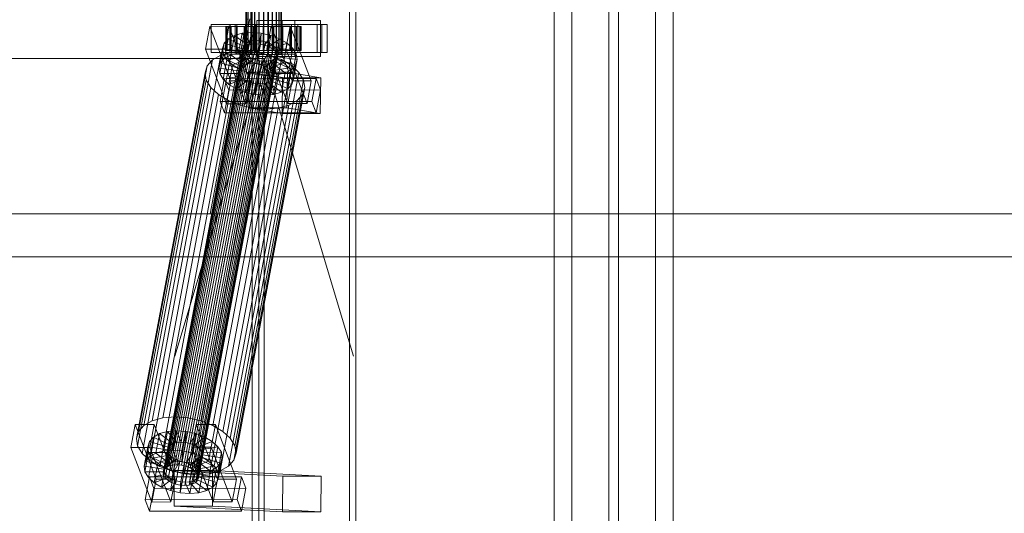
# Model space of a CAD drawing. Header units: millimetres. Extents: x -4738 to 65662, y -68080 to 6847.
# Tile 472 of 656: x 6527 to 7023, y -18379 to -18130. Entities that reach past the tile are written whole.
import ezdxf

# ---------------------------------------------------------------- set-up
doc = ezdxf.new("R2010")
doc.units = ezdxf.units.MM
doc.layers.add('COTAS_O', color=1, linetype='Continuous', lineweight=0)
doc.layers.add('superior_C01', color=7, linetype='Continuous', lineweight=0)
doc.dimstyles.new('R19_100', dxfattribs={"dimtxt": 250, "dimasz": 150, "dimexe": 150, "dimexo": 80, "dimgap": 100, "dimtad": 1, "dimtih": 1, "dimtoh": 1, "dimdsep": 46, "dimcen": 0.09, "dimadec": 0, "dimazin": 0, "dimtfac": 1, "dimtdec": 4, "dimtofl": 0, "dimtmove": 0, "dimatfit": 3, "dimfxl": 1, "dimtolj": 1, "dimtzin": 0, "dimarcsym": 0})

# ---------------------------------------------------------------- blocks, each defined once
blk = doc.blocks.new('DIM_R31_37')
at = {"layer": 'COTAS_O'}
for p, q in [((5950, -18150), (6650, -18150)), ((6650, -18150), (6605, -18300)), ((6650, -18150), (6650, -19850)), ((6650, -18150), (6695, -18300)), ((6650, -19850), (6605, -19700)), ((6650, -19850), (6695, -19700)), ((5950, -19850), (6650, -19850))]:
    blk.add_line(p, q, dxfattribs=at)
blk.add_text('1700 O', height=250, rotation=-90, dxfattribs=at).set_placement((6750, -19000))

msp = doc.modelspace()

# ---------------------------------------------------------------- linework, layer by layer
at = {"layer": 'superior_C01'}
for p, q in [((6804.877, -18690.428), (6804.877, -17309.572)), ((6846.877, -17309.572), (6846.877, -18690.428)), ((6804.877, -18525.279), (6804.877, -17474.721)), ((6846.877, -17474.721), (6846.877, -18525.279)), ((6795.877, -17570), (6795.877, -18430)), ((6823.377, -17570), (6823.377, -18430)), ((6828.377, -18430), (6828.377, -17570)), ((6855.877, -18430), (6855.877, -17570)), ((6643.944, -17575), (6643.944, -18425)), ((6647.179, -18425), (6647.179, -17575)), ((6692.863, -18425), (6692.863, -17575)), ((6696.098, -17575), (6696.098, -18425)), ((6640.638, -18148), (6640.638, -17852)), ((6640.919, -18148), (6640.919, -17852)), ((6640.971, -18148), (6640.971, -17852)), ((6641.794, -18148), (6641.794, -17852)), ((6641.895, -18148), (6641.895, -17852)), ((6643.203, -18148), (6643.203, -17852)), ((6643.346, -18148), (6643.346, -17852)), ((6645.051, -18148), (6645.051, -17852)), ((6645.225, -18148), (6645.225, -17852)), ((6647.211, -18148), (6647.211, -17852)), ((6647.406, -18148), (6647.406, -17852)), ((6649.537, -18148), (6649.537, -17852)), ((6649.739, -18148), (6649.739, -17852)), ((6651.87, -18148), (6651.87, -17852)), ((6652.064, -18148), (6652.064, -17852)), ((6654.05, -18148), (6654.05, -17852)), ((6654.225, -18148), (6654.225, -17852)), ((6655.93, -18148), (6655.93, -17852)), ((6656.073, -18148), (6656.073, -17852)), ((6657.381, -18148), (6657.381, -17852)), ((6657.482, -18148), (6657.482, -17852)), ((6658.305, -17852), (6658.305, -18148)), ((6658.357, -18148), (6658.357, -17852)), ((6658.637, -18148), (6658.637, -17852)), ((6641.182, -18130), (6622.738, -18228.298)), ((6624.345, -18228.298), (6642.79, -18130)), ((6665.469, -18131), (6646.209, -18131)), ((6646.209, -18131), (6646.209, -18149)), ((6659.043, -18131), (6646.209, -18131)), ((6659.043, -18149), (6659.043, -18131)), ((6659.043, -18131), (6678.302, -18131)), ((6665.469, -18149), (6665.469, -18131)), ((6665.469, -18131), (6678.302, -18131)), ((6678.302, -18131), (6678.302, -18149)), ((6622.587, -18133.859), (6620.435, -18145.327)), ((6632.217, -18133.847), (6622.587, -18133.859)), ((6633.22, -18161.391), (6622.587, -18133.859)), ((6632.844, -18133), (6623.214, -18133)), ((6623.214, -18133), (6623.214, -18147)), ((6636.156, -18133), (6623.214, -18133)), ((6630.065, -18145.315), (6632.217, -18133.847)), ((6631.231, -18134), (6630.639, -18134)), ((6630.639, -18134), (6640.638, -18134)), ((6630.639, -18146), (6630.639, -18134)), ((6630.639, -18134), (6631.342, -18134)), ((6633.078, -18134), (6631.231, -18134)), ((6631.231, -18134), (6640.919, -18134)), ((6631.231, -18146), (6631.231, -18134)), ((6631.342, -18134), (6640.971, -18134)), ((6631.342, -18146), (6631.342, -18134)), ((6631.342, -18134), (6633.291, -18134)), ((6632.217, -18133.847), (6642.849, -18161.379)), ((6678.95, -18133), (6632.728, -18133)), ((6632.728, -18133), (6632.728, -18147)), ((6635.424, -18133), (6632.728, -18133)), ((6632.844, -18147), (6632.844, -18133)), ((6632.844, -18133), (6645.786, -18133)), ((6636.053, -18134), (6633.078, -18134)), ((6633.078, -18134), (6641.794, -18134)), ((6633.078, -18146), (6633.078, -18134)), ((6633.291, -18134), (6641.895, -18134)), ((6633.291, -18146), (6633.291, -18134)), ((6633.291, -18134), (6636.354, -18134)), ((6635.424, -18147), (6635.424, -18133)), ((6635.424, -18133), (6681.646, -18133)), ((6639.954, -18134), (6636.053, -18134)), ((6636.053, -18134), (6643.203, -18134)), ((6636.053, -18146), (6636.053, -18134)), ((6636.156, -18147), (6636.156, -18133)), ((6636.156, -18133), (6645.786, -18133)), ((6636.354, -18134), (6643.346, -18134)), ((6636.354, -18146), (6636.354, -18134)), ((6636.354, -18134), (6640.323, -18134)), ((6644.515, -18134), (6639.954, -18134)), ((6639.954, -18134), (6645.051, -18134)), ((6639.954, -18146), (6639.954, -18134)), ((6640.323, -18134), (6645.225, -18134)), ((6640.323, -18146), (6640.323, -18134)), ((6640.323, -18134), (6644.926, -18134)), ((6640.638, -18134), (6640.919, -18134)), ((6640.638, -18134), (6640.638, -18146)), ((6640.971, -18134), (6640.638, -18134)), ((6640.919, -18134), (6641.794, -18134)), ((6640.919, -18134), (6640.919, -18146)), ((6640.971, -18134), (6640.971, -18146)), ((6641.895, -18134), (6640.971, -18134)), ((6641.794, -18134), (6643.203, -18134)), ((6641.794, -18134), (6641.794, -18146)), ((6641.895, -18134), (6641.895, -18146)), ((6643.346, -18134), (6641.895, -18134)), ((6643.203, -18134), (6645.051, -18134)), ((6643.203, -18134), (6643.203, -18146)), ((6643.346, -18134), (6643.346, -18146)), ((6645.225, -18134), (6643.346, -18134)), ((6649.425, -18134), (6644.515, -18134)), ((6644.515, -18134), (6647.211, -18134)), ((6644.515, -18146), (6644.515, -18134)), ((6644.926, -18134), (6647.406, -18134)), ((6644.926, -18146), (6644.926, -18134)), ((6644.926, -18134), (6649.851, -18134)), ((6645.051, -18134), (6647.211, -18134)), ((6645.051, -18134), (6645.051, -18146)), ((6645.225, -18134), (6645.225, -18146)), ((6647.406, -18134), (6645.225, -18134)), ((6645.786, -18133), (6645.786, -18147)), ((6647.211, -18134), (6649.537, -18134)), ((6647.211, -18134), (6647.211, -18146)), ((6647.406, -18134), (6647.406, -18146)), ((6649.739, -18134), (6647.406, -18134)), ((6654.35, -18134), (6649.425, -18134)), ((6649.425, -18134), (6649.537, -18134)), ((6649.425, -18146), (6649.425, -18134)), ((6649.537, -18134), (6651.87, -18134)), ((6649.537, -18134), (6649.537, -18146)), ((6649.851, -18134), (6649.739, -18134)), ((6649.739, -18134), (6649.739, -18146)), ((6652.064, -18134), (6649.739, -18134)), ((6649.851, -18146), (6649.851, -18134)), ((6649.851, -18134), (6654.761, -18134)), ((6653.402, -18133.821), (6651.25, -18145.289)), ((6654.35, -18134), (6651.87, -18134)), ((6651.87, -18134), (6654.05, -18134)), ((6651.87, -18134), (6651.87, -18146)), ((6654.761, -18134), (6652.064, -18134)), ((6652.064, -18134), (6652.064, -18146)), ((6654.225, -18134), (6652.064, -18134)), ((6663.032, -18133.809), (6653.402, -18133.821)), ((6664.035, -18161.353), (6653.402, -18133.821)), ((6663.659, -18133), (6654.029, -18133)), ((6654.029, -18133), (6654.029, -18147)), ((6666.971, -18133), (6654.029, -18133)), ((6658.953, -18134), (6654.05, -18134)), ((6654.05, -18134), (6655.93, -18134)), ((6654.05, -18134), (6654.05, -18146)), ((6659.322, -18134), (6654.225, -18134)), ((6654.225, -18134), (6654.225, -18146)), ((6656.073, -18134), (6654.225, -18134)), ((6658.953, -18134), (6654.35, -18134)), ((6654.35, -18146), (6654.35, -18134)), ((6654.761, -18146), (6654.761, -18134)), ((6654.761, -18134), (6659.322, -18134)), ((6662.922, -18134), (6655.93, -18134)), ((6655.93, -18134), (6657.381, -18134)), ((6655.93, -18134), (6655.93, -18146)), ((6663.223, -18134), (6656.073, -18134)), ((6656.073, -18134), (6656.073, -18146)), ((6657.482, -18134), (6656.073, -18134)), ((6665.985, -18134), (6657.381, -18134)), ((6657.381, -18134), (6658.305, -18134)), ((6657.381, -18134), (6657.381, -18146)), ((6666.198, -18134), (6657.482, -18134)), ((6657.482, -18134), (6657.482, -18146)), ((6658.357, -18134), (6657.482, -18134)), ((6658.305, -18134), (6667.934, -18134)), ((6658.305, -18146), (6658.305, -18134)), ((6658.305, -18134), (6658.637, -18134)), ((6668.044, -18134), (6658.357, -18134)), ((6658.357, -18134), (6658.357, -18146)), ((6658.637, -18134), (6658.357, -18134)), ((6668.637, -18134), (6658.637, -18134)), ((6658.637, -18134), (6658.637, -18146)), ((6662.922, -18134), (6658.953, -18134)), ((6658.953, -18146), (6658.953, -18134)), ((6659.322, -18146), (6659.322, -18134)), ((6659.322, -18134), (6663.223, -18134)), ((6660.88, -18145.277), (6663.032, -18133.809)), ((6665.985, -18134), (6662.922, -18134)), ((6662.922, -18146), (6662.922, -18134)), ((6663.032, -18133.809), (6673.664, -18161.341)), ((6663.223, -18146), (6663.223, -18134)), ((6663.223, -18134), (6666.198, -18134)), ((6663.659, -18147), (6663.659, -18133)), ((6663.659, -18133), (6676.601, -18133)), ((6667.934, -18134), (6665.985, -18134)), ((6665.985, -18146), (6665.985, -18134)), ((6666.198, -18146), (6666.198, -18134)), ((6666.198, -18134), (6668.044, -18134)), ((6666.971, -18147), (6666.971, -18133)), ((6666.971, -18133), (6676.601, -18133)), ((6667.934, -18134), (6667.934, -18146)), ((6668.637, -18134), (6667.934, -18134)), ((6668.044, -18146), (6668.044, -18134)), ((6668.044, -18134), (6668.637, -18134)), ((6668.637, -18146), (6668.637, -18134)), ((6676.601, -18133), (6676.601, -18147)), ((6678.95, -18147), (6678.95, -18133)), ((6678.95, -18133), (6681.646, -18133)), ((6681.646, -18133), (6681.646, -18147)), ((6603.773, -18355.022), (6643.889, -18141.224)), ((6605.948, -18354.844), (6646.064, -18141.045)), ((6608.259, -18355.017), (6648.375, -18141.218)), ((6631.837, -18140.156), (6629.801, -18142.416)), ((6629.992, -18149.985), (6631.837, -18140.156)), ((6634.957, -18138.419), (6631.837, -18140.156)), ((6631.837, -18140.156), (6640.212, -18144.203)), ((6633.113, -18148.249), (6634.957, -18138.419)), ((6638.95, -18137.325), (6634.957, -18138.419)), ((6634.957, -18138.419), (6641.691, -18143.38)), ((6637.105, -18147.155), (6638.95, -18137.325)), ((6643.542, -18136.948), (6638.95, -18137.325)), ((6638.95, -18137.325), (6643.582, -18142.862)), ((6641.697, -18146.777), (6643.542, -18136.948)), ((6643.889, -18141.224), (6641.998, -18141.742)), ((6648.42, -18137.313), (6643.542, -18136.948)), ((6643.542, -18136.948), (6645.757, -18142.683)), ((6646.064, -18141.045), (6643.889, -18141.224)), ((6648.375, -18141.218), (6646.064, -18141.045)), ((6646.576, -18147.143), (6648.42, -18137.313)), ((6648.42, -18137.313), (6648.068, -18142.856)), ((6650.665, -18141.731), (6648.375, -18141.218)), ((6653.254, -18138.396), (6648.42, -18137.313)), ((6653.254, -18138.396), (6650.357, -18143.369)), ((6651.409, -18148.226), (6653.254, -18138.396)), ((6657.712, -18140.123), (6652.469, -18144.188)), ((6657.712, -18140.123), (6653.254, -18138.396)), ((6655.867, -18149.953), (6657.712, -18140.123)), ((6661.491, -18142.377), (6657.712, -18140.123)), ((6599.054, -18358.68), (6639.17, -18144.881)), ((6599.275, -18360.017), (6639.391, -18146.218)), ((6599.439, -18357.434), (6639.555, -18143.635)), ((6600.403, -18356.363), (6640.52, -18142.565)), ((6601.882, -18355.541), (6641.998, -18141.742)), ((6610.548, -18355.53), (6650.665, -18141.731)), ((6612.66, -18356.348), (6652.776, -18142.549)), ((6614.45, -18357.415), (6654.567, -18143.617)), ((6615.797, -18358.659), (6655.913, -18144.861)), ((6656.725, -18146.196), (6616.608, -18359.995)), ((6620.435, -18145.327), (6630.065, -18145.315)), ((6620.435, -18145.327), (6631.068, -18172.859)), ((6627.144, -18154.877), (6628.988, -18145.047)), ((6627.956, -18152.246), (6629.801, -18142.416)), ((6629.801, -18142.416), (6628.988, -18145.047)), ((6628.988, -18145.047), (6638.863, -18146.52)), ((6628.988, -18145.047), (6629.454, -18147.868)), ((6629.801, -18142.416), (6639.248, -18145.274)), ((6640.698, -18172.847), (6630.065, -18145.315)), ((6640.638, -18146), (6630.639, -18146)), ((6630.639, -18146), (6631.231, -18146)), ((6631.342, -18146), (6630.639, -18146)), ((6640.919, -18146), (6631.231, -18146)), ((6631.231, -18146), (6633.078, -18146)), ((6640.971, -18146), (6631.342, -18146)), ((6633.291, -18146), (6631.342, -18146)), ((6641.794, -18146), (6633.078, -18146)), ((6633.078, -18146), (6636.053, -18146)), ((6641.895, -18146), (6633.291, -18146)), ((6636.354, -18146), (6633.291, -18146)), ((6643.203, -18146), (6636.053, -18146)), ((6636.053, -18146), (6639.954, -18146)), ((6643.346, -18146), (6636.354, -18146)), ((6640.323, -18146), (6636.354, -18146)), ((6639.248, -18145.274), (6637.404, -18155.103)), ((6640.212, -18144.203), (6638.368, -18154.033)), ((6638.863, -18146.52), (6639.248, -18145.274)), ((6639.555, -18143.635), (6639.17, -18144.881)), ((6639.17, -18144.881), (6639.391, -18146.218)), ((6639.248, -18145.274), (6640.212, -18144.203)), ((6639.391, -18146.218), (6640.202, -18147.554)), ((6640.52, -18142.565), (6639.555, -18143.635)), ((6641.691, -18143.38), (6639.846, -18153.21)), ((6645.051, -18146), (6639.954, -18146)), ((6639.954, -18146), (6644.515, -18146)), ((6640.212, -18144.203), (6641.691, -18143.38)), ((6645.225, -18146), (6640.323, -18146)), ((6644.926, -18146), (6640.323, -18146)), ((6641.998, -18141.742), (6640.52, -18142.565)), ((6640.919, -18146), (6640.638, -18146)), ((6640.638, -18146), (6640.971, -18146)), ((6641.794, -18146), (6640.919, -18146)), ((6640.971, -18146), (6641.895, -18146)), ((6641.691, -18143.38), (6643.582, -18142.862)), ((6643.582, -18142.862), (6641.737, -18152.692)), ((6643.203, -18146), (6641.794, -18146)), ((6641.895, -18146), (6643.346, -18146)), ((6645.051, -18146), (6643.203, -18146)), ((6643.346, -18146), (6645.225, -18146)), ((6643.582, -18142.862), (6645.757, -18142.683)), ((6645.757, -18142.683), (6643.912, -18152.513)), ((6647.211, -18146), (6644.515, -18146)), ((6644.515, -18146), (6649.425, -18146)), ((6647.406, -18146), (6644.926, -18146)), ((6649.851, -18146), (6644.926, -18146)), ((6647.211, -18146), (6645.051, -18146)), ((6645.225, -18146), (6647.406, -18146)), ((6645.757, -18142.683), (6648.068, -18142.856)), ((6648.068, -18142.856), (6646.223, -18152.686)), ((6649.537, -18146), (6647.211, -18146)), ((6647.406, -18146), (6649.739, -18146)), ((6648.068, -18142.856), (6650.357, -18143.369)), ((6650.357, -18143.369), (6648.513, -18153.199)), ((6649.537, -18146), (6649.425, -18146)), ((6649.425, -18146), (6654.35, -18146)), ((6651.87, -18146), (6649.537, -18146)), ((6649.739, -18146), (6649.851, -18146)), ((6649.739, -18146), (6652.064, -18146)), ((6654.761, -18146), (6649.851, -18146)), ((6650.357, -18143.369), (6652.469, -18144.188)), ((6652.469, -18144.188), (6650.625, -18154.017)), ((6652.776, -18142.549), (6650.665, -18141.731)), ((6651.25, -18145.289), (6660.88, -18145.277)), ((6651.25, -18145.289), (6661.883, -18172.821)), ((6654.05, -18146), (6651.87, -18146)), ((6651.87, -18146), (6654.35, -18146)), ((6652.064, -18146), (6654.761, -18146)), ((6652.064, -18146), (6654.225, -18146)), ((6654.259, -18145.255), (6652.415, -18155.085)), ((6652.469, -18144.188), (6654.259, -18145.255)), ((6654.567, -18143.617), (6652.776, -18142.549)), ((6655.93, -18146), (6654.05, -18146)), ((6654.05, -18146), (6658.953, -18146)), ((6654.225, -18146), (6659.322, -18146)), ((6654.225, -18146), (6656.073, -18146)), ((6661.491, -18142.377), (6654.259, -18145.255)), ((6654.259, -18145.255), (6655.606, -18146.499)), ((6654.35, -18146), (6658.953, -18146)), ((6655.913, -18144.861), (6654.567, -18143.617)), ((6659.322, -18146), (6654.761, -18146)), ((6664.334, -18145.003), (6655.606, -18146.499)), ((6656.725, -18146.196), (6655.913, -18144.861)), ((6657.381, -18146), (6655.93, -18146)), ((6655.93, -18146), (6662.922, -18146)), ((6656.073, -18146), (6663.223, -18146)), ((6656.073, -18146), (6657.482, -18146)), ((6656.945, -18147.533), (6656.725, -18146.196)), ((6658.305, -18146), (6657.381, -18146)), ((6657.381, -18146), (6665.985, -18146)), ((6657.482, -18146), (6666.198, -18146)), ((6657.482, -18146), (6658.357, -18146)), ((6667.934, -18146), (6658.305, -18146)), ((6658.637, -18146), (6658.305, -18146)), ((6658.357, -18146), (6668.044, -18146)), ((6658.357, -18146), (6658.637, -18146)), ((6658.637, -18146), (6668.637, -18146)), ((6658.953, -18146), (6662.922, -18146)), ((6663.223, -18146), (6659.322, -18146)), ((6659.647, -18152.207), (6661.491, -18142.377)), ((6671.513, -18172.809), (6660.88, -18145.277)), ((6664.334, -18145.003), (6661.491, -18142.377)), ((6662.49, -18154.833), (6664.334, -18145.003)), ((6662.922, -18146), (6665.985, -18146)), ((6666.198, -18146), (6663.223, -18146)), ((6666.047, -18147.823), (6664.334, -18145.003)), ((6665.985, -18146), (6667.934, -18146)), ((6668.044, -18146), (6666.198, -18146)), ((6667.934, -18146), (6668.637, -18146)), ((6668.637, -18146), (6668.044, -18146)), ((6589.434, -18334.981), (6624.017, -18150.672)), ((6593.606, -18332.659), (6628.189, -18148.35)), ((6598.943, -18331.197), (6633.526, -18146.887)), ((6600.086, -18361.352), (6640.202, -18147.554)), ((6601.433, -18362.596), (6641.549, -18148.798)), ((6603.223, -18363.664), (6643.339, -18149.865)), ((6605.082, -18330.692), (6639.665, -18146.383)), ((6605.335, -18364.482), (6645.451, -18150.683)), ((6607.624, -18364.995), (6647.74, -18151.196)), ((6611.604, -18331.181), (6646.187, -18146.872)), ((6612.11, -18364.989), (6652.227, -18151.191)), ((6614.001, -18364.471), (6654.118, -18150.672)), ((6615.479, -18363.648), (6655.596, -18149.85)), ((6616.444, -18362.578), (6656.56, -18148.779)), ((6616.829, -18361.332), (6656.945, -18147.533)), ((6618.065, -18332.629), (6652.648, -18148.32)), ((6624.017, -18150.672), (6621.295, -18153.694)), ((6623.214, -18147), (6632.844, -18147)), ((6623.214, -18147), (6636.156, -18147)), ((6628.189, -18148.35), (6624.017, -18150.672)), ((6624.025, -18334.938), (6658.608, -18150.629)), ((6627.61, -18157.698), (6629.454, -18147.868)), ((6627.956, -18152.246), (6629.992, -18149.985)), ((6633.526, -18146.887), (6628.189, -18148.35)), ((6629.322, -18160.518), (6631.167, -18150.688)), ((6629.454, -18147.868), (6639.084, -18147.856)), ((6629.454, -18147.868), (6631.167, -18150.688)), ((6629.992, -18149.985), (6633.113, -18148.249)), ((6638.368, -18154.033), (6629.992, -18149.985)), ((6631.167, -18150.688), (6639.895, -18149.192)), ((6631.167, -18150.688), (6634.01, -18153.314)), ((6632.728, -18147), (6678.95, -18147)), ((6632.728, -18147), (6635.424, -18147)), ((6645.786, -18147), (6632.844, -18147)), ((6633.113, -18148.249), (6637.105, -18147.155)), ((6639.846, -18153.21), (6633.113, -18148.249)), ((6639.665, -18146.383), (6633.526, -18146.887)), ((6634.01, -18153.314), (6641.242, -18150.436)), ((6681.646, -18147), (6635.424, -18147)), ((6645.786, -18147), (6636.156, -18147)), ((6638.863, -18146.52), (6637.019, -18156.35)), ((6637.105, -18147.155), (6641.697, -18146.777)), ((6641.737, -18152.692), (6637.105, -18147.155)), ((6639.084, -18147.856), (6637.239, -18157.686)), ((6639.895, -18149.192), (6638.051, -18159.022)), ((6639.084, -18147.856), (6638.863, -18146.52)), ((6639.895, -18149.192), (6639.084, -18147.856)), ((6641.242, -18150.436), (6639.397, -18160.266)), ((6646.187, -18146.872), (6639.665, -18146.383)), ((6641.242, -18150.436), (6639.895, -18149.192)), ((6640.202, -18147.554), (6641.549, -18148.798)), ((6640.971, -18148), (6640.638, -18148)), ((6640.638, -18148), (6640.919, -18148)), ((6640.919, -18148), (6641.794, -18148)), ((6641.895, -18148), (6640.971, -18148)), ((6643.032, -18151.503), (6641.242, -18150.436)), ((6641.549, -18148.798), (6643.339, -18149.865)), ((6643.912, -18152.513), (6641.697, -18146.777)), ((6641.697, -18146.777), (6646.576, -18147.143)), ((6641.794, -18148), (6643.203, -18148)), ((6643.346, -18148), (6641.895, -18148)), ((6643.203, -18148), (6645.051, -18148)), ((6643.339, -18149.865), (6645.451, -18150.683)), ((6645.225, -18148), (6643.346, -18148)), ((6645.051, -18148), (6647.211, -18148)), ((6647.406, -18148), (6645.225, -18148)), ((6645.451, -18150.683), (6647.74, -18151.196)), ((6652.648, -18148.32), (6646.187, -18146.872)), ((6646.209, -18149), (6665.469, -18149)), ((6659.043, -18149), (6646.209, -18149)), ((6646.223, -18152.686), (6646.576, -18147.143)), ((6646.576, -18147.143), (6651.409, -18148.226)), ((6647.211, -18148), (6649.537, -18148)), ((6649.739, -18148), (6647.406, -18148)), ((6647.74, -18151.196), (6650.051, -18151.369)), ((6648.513, -18153.199), (6651.409, -18148.226)), ((6649.537, -18148), (6651.87, -18148)), ((6652.064, -18148), (6649.739, -18148)), ((6650.051, -18151.369), (6652.227, -18151.191)), ((6650.625, -18154.017), (6655.867, -18149.953)), ((6651.409, -18148.226), (6655.867, -18149.953)), ((6651.87, -18148), (6654.05, -18148)), ((6654.225, -18148), (6652.064, -18148)), ((6652.227, -18151.191), (6654.118, -18150.672)), ((6658.608, -18150.629), (6652.648, -18148.32)), ((6655.606, -18146.499), (6653.761, -18156.329)), ((6654.029, -18147), (6663.659, -18147)), ((6654.029, -18147), (6666.971, -18147)), ((6654.05, -18148), (6655.93, -18148)), ((6654.118, -18150.672), (6655.596, -18149.85)), ((6656.073, -18148), (6654.225, -18148)), ((6656.253, -18150.417), (6654.408, -18160.247)), ((6654.573, -18157.665), (6656.417, -18147.835)), ((6656.638, -18149.171), (6654.793, -18159.001)), ((6656.253, -18150.417), (6655.288, -18151.488)), ((6655.596, -18149.85), (6656.56, -18148.779)), ((6655.606, -18146.499), (6656.417, -18147.835)), ((6655.867, -18149.953), (6659.647, -18152.207)), ((6655.93, -18148), (6657.381, -18148)), ((6657.482, -18148), (6656.073, -18148)), ((6656.638, -18149.171), (6656.253, -18150.417)), ((6665.7, -18153.275), (6656.253, -18150.417)), ((6656.417, -18147.835), (6666.047, -18147.823)), ((6656.417, -18147.835), (6656.638, -18149.171)), ((6656.56, -18148.779), (6656.945, -18147.533)), ((6666.513, -18150.644), (6656.638, -18149.171)), ((6657.381, -18148), (6658.305, -18148)), ((6658.357, -18148), (6657.482, -18148)), ((6658.305, -18148), (6658.637, -18148)), ((6658.637, -18148), (6658.357, -18148)), ((6663.66, -18153.641), (6658.608, -18150.629)), ((6678.302, -18149), (6659.043, -18149)), ((6676.601, -18147), (6663.659, -18147)), ((6666.047, -18147.823), (6664.202, -18157.653)), ((6664.668, -18160.474), (6666.513, -18150.644)), ((6678.302, -18149), (6665.469, -18149)), ((6665.7, -18153.275), (6666.513, -18150.644)), ((6666.513, -18150.644), (6666.047, -18147.823)), ((6676.601, -18147), (6666.971, -18147)), ((6681.646, -18147), (6678.95, -18147)), ((6586.712, -18338.003), (6621.295, -18153.694)), ((6609.935, -18365.168), (6650.051, -18151.369)), ((6621.295, -18153.694), (6620.209, -18157.211)), ((6627.144, -18154.877), (6627.956, -18152.246)), ((6637.019, -18156.35), (6627.144, -18154.877)), ((6627.61, -18157.698), (6627.144, -18154.877)), ((6637.404, -18155.103), (6627.956, -18152.246)), ((6629.077, -18337.95), (6663.66, -18153.641)), ((6632.165, -18163.144), (6634.01, -18153.314)), ((6634.01, -18153.314), (6637.789, -18155.567)), ((6635.945, -18165.397), (6637.789, -18155.567)), ((6637.404, -18155.103), (6637.019, -18156.35)), ((6638.368, -18154.033), (6637.404, -18155.103)), ((6637.789, -18155.567), (6643.032, -18151.503)), ((6637.789, -18155.567), (6642.247, -18157.295)), ((6639.846, -18153.21), (6638.368, -18154.033)), ((6641.737, -18152.692), (6639.846, -18153.21)), ((6643.032, -18151.503), (6641.187, -18161.333)), ((6643.912, -18152.513), (6641.737, -18152.692)), ((6642.247, -18157.295), (6645.144, -18152.321)), ((6645.144, -18152.321), (6643.032, -18151.503)), ((6645.144, -18152.321), (6643.299, -18162.151)), ((6646.223, -18152.686), (6643.912, -18152.513)), ((6647.433, -18152.835), (6645.144, -18152.321)), ((6647.433, -18152.835), (6645.589, -18162.664)), ((6648.513, -18153.199), (6646.223, -18152.686)), ((6647.08, -18158.378), (6647.433, -18152.835)), ((6649.744, -18153.008), (6647.433, -18152.835)), ((6649.744, -18153.008), (6647.9, -18162.837)), ((6650.625, -18154.017), (6648.513, -18153.199)), ((6651.919, -18152.829), (6649.744, -18153.008)), ((6651.959, -18158.743), (6649.744, -18153.008)), ((6651.919, -18152.829), (6650.075, -18162.659)), ((6652.415, -18155.085), (6650.625, -18154.017)), ((6653.81, -18152.311), (6651.919, -18152.829)), ((6656.551, -18158.366), (6651.919, -18152.829)), ((6653.81, -18152.311), (6651.966, -18162.14)), ((6652.415, -18155.085), (6659.647, -18152.207)), ((6653.761, -18156.329), (6652.415, -18155.085)), ((6655.288, -18151.488), (6653.444, -18161.318)), ((6653.761, -18156.329), (6662.49, -18154.833)), ((6655.288, -18151.488), (6653.81, -18152.311)), ((6660.544, -18157.272), (6653.81, -18152.311)), ((6663.664, -18155.535), (6655.288, -18151.488)), ((6659.647, -18152.207), (6662.49, -18154.833)), ((6660.544, -18157.272), (6663.664, -18155.535)), ((6661.82, -18165.365), (6663.664, -18155.535)), ((6662.49, -18154.833), (6664.202, -18157.653)), ((6667.461, -18157.152), (6663.66, -18153.641)), ((6663.664, -18155.535), (6665.7, -18153.275)), ((6663.856, -18163.105), (6665.7, -18153.275)), ((6585.626, -18341.52), (6620.209, -18157.211)), ((6586.249, -18345.291), (6620.832, -18160.982)), ((6620.209, -18157.211), (6620.832, -18160.982)), ((6620.832, -18160.982), (6623.121, -18164.752)), ((6637.239, -18157.686), (6627.61, -18157.698)), ((6629.322, -18160.518), (6627.61, -18157.698)), ((6629.888, -18160.247), (6627.736, -18171.715)), ((6638.051, -18159.022), (6629.322, -18160.518)), ((6632.165, -18163.144), (6629.322, -18160.518)), ((6676.11, -18160.19), (6629.888, -18160.247)), ((6632.103, -18165.983), (6629.888, -18160.247)), ((6639.397, -18160.266), (6632.165, -18163.144)), ((6632.878, -18341.461), (6667.461, -18157.152)), ((6669.751, -18160.922), (6635.167, -18345.231)), ((6637.019, -18156.35), (6637.239, -18157.686)), ((6637.239, -18157.686), (6638.051, -18159.022)), ((6638.051, -18159.022), (6639.397, -18160.266)), ((6639.397, -18160.266), (6641.187, -18161.333)), ((6640.403, -18167.125), (6642.247, -18157.295)), ((6642.406, -18156.962), (6642.182, -18174.943)), ((6642.247, -18157.295), (6647.08, -18158.378)), ((6661.665, -18156.962), (6642.406, -18156.962)), ((6659.149, -18159.83), (6642.406, -18156.962)), ((6645.236, -18168.208), (6647.08, -18158.378)), ((6647.08, -18158.378), (6651.959, -18158.743)), ((6650.115, -18168.573), (6651.959, -18158.743)), ((6651.959, -18158.743), (6656.551, -18158.366)), ((6653.444, -18161.318), (6654.408, -18160.247)), ((6654.573, -18157.665), (6653.761, -18156.329)), ((6654.408, -18160.247), (6654.793, -18159.001)), ((6654.408, -18160.247), (6663.856, -18163.105)), ((6664.202, -18157.653), (6654.573, -18157.665)), ((6654.793, -18159.001), (6654.573, -18157.665)), ((6654.707, -18168.196), (6656.551, -18158.366)), ((6654.793, -18159.001), (6664.668, -18160.474)), ((6656.551, -18158.366), (6660.544, -18157.272)), ((6658.699, -18167.102), (6660.544, -18157.272)), ((6658.925, -18177.811), (6659.149, -18159.83)), ((6659.149, -18159.83), (6678.408, -18159.83)), ((6661.441, -18174.943), (6661.665, -18156.962)), ((6661.665, -18156.962), (6678.408, -18159.83)), ((6664.668, -18160.474), (6663.856, -18163.105)), ((6664.202, -18157.653), (6664.668, -18160.474)), ((6669.751, -18160.922), (6667.461, -18157.152)), ((6670.373, -18164.693), (6669.751, -18160.922)), ((6673.958, -18171.658), (6676.11, -18160.19)), ((6676.11, -18160.19), (6678.325, -18165.926)), ((6678.408, -18159.83), (6678.184, -18177.811)), ((6588.538, -18349.061), (6623.121, -18164.752)), ((6623.121, -18164.752), (6626.922, -18168.263)), ((6629.951, -18177.451), (6632.103, -18165.983)), ((6631.068, -18172.859), (6633.22, -18161.391)), ((6632.103, -18165.983), (6678.325, -18165.926)), ((6635.945, -18165.397), (6632.165, -18163.144)), ((6633.22, -18161.391), (6642.849, -18161.379)), ((6635.79, -18349.002), (6670.373, -18164.693)), ((6641.187, -18161.333), (6635.945, -18165.397)), ((6640.403, -18167.125), (6635.945, -18165.397)), ((6643.299, -18162.151), (6640.403, -18167.125)), ((6642.849, -18161.379), (6640.698, -18172.847)), ((6641.187, -18161.333), (6643.299, -18162.151)), ((6643.299, -18162.151), (6645.589, -18162.664)), ((6645.589, -18162.664), (6645.236, -18168.208)), ((6645.589, -18162.664), (6647.9, -18162.837)), ((6647.9, -18162.837), (6650.075, -18162.659)), ((6647.9, -18162.837), (6650.115, -18168.573)), ((6650.075, -18162.659), (6651.966, -18162.14)), ((6650.075, -18162.659), (6654.707, -18168.196)), ((6651.966, -18162.14), (6653.444, -18161.318)), ((6651.966, -18162.14), (6658.699, -18167.102)), ((6653.444, -18161.318), (6661.82, -18165.365)), ((6661.82, -18165.365), (6658.699, -18167.102)), ((6663.856, -18163.105), (6661.82, -18165.365)), ((6661.883, -18172.821), (6664.035, -18161.353)), ((6664.035, -18161.353), (6673.664, -18161.341)), ((6669.287, -18168.21), (6670.373, -18164.693)), ((6673.664, -18161.341), (6671.513, -18172.809)), ((6678.325, -18165.926), (6676.174, -18177.394)), ((6592.339, -18352.572), (6626.922, -18168.263)), ((6626.922, -18168.263), (6631.974, -18171.275)), ((6634.704, -18352.519), (6669.287, -18168.21)), ((6645.236, -18168.208), (6640.403, -18167.125)), ((6650.115, -18168.573), (6645.236, -18168.208)), ((6654.707, -18168.196), (6650.115, -18168.573)), ((6658.699, -18167.102), (6654.707, -18168.196)), ((6666.565, -18171.232), (6669.287, -18168.21)), ((6597.391, -18355.584), (6631.974, -18171.275)), ((6603.351, -18357.893), (6637.934, -18173.584)), ((6609.812, -18359.341), (6644.395, -18175.032)), ((6616.335, -18359.83), (6650.918, -18175.521)), ((6622.473, -18359.326), (6657.057, -18175.016)), ((6627.736, -18171.715), (6673.958, -18171.658)), ((6627.736, -18171.715), (6629.951, -18177.451)), ((6627.81, -18357.863), (6662.394, -18173.554)), ((6640.698, -18172.847), (6631.068, -18172.859)), ((6631.974, -18171.275), (6637.934, -18173.584)), ((6631.982, -18355.541), (6666.565, -18171.232)), ((6637.934, -18173.584), (6644.395, -18175.032)), ((6642.182, -18174.943), (6661.441, -18174.943)), ((6658.925, -18177.811), (6642.182, -18174.943)), ((6644.395, -18175.032), (6650.918, -18175.521)), ((6650.918, -18175.521), (6657.057, -18175.016)), ((6657.057, -18175.016), (6662.394, -18173.554)), ((6678.184, -18177.811), (6661.441, -18174.943)), ((6671.513, -18172.809), (6661.883, -18172.821)), ((6662.394, -18173.554), (6666.565, -18171.232)), ((6676.174, -18177.394), (6673.958, -18171.658)), ((6676.174, -18177.394), (6629.951, -18177.451)), ((6678.184, -18177.811), (6658.925, -18177.811)), ((6622.738, -18228.298), (5678.578, -18228.298)), ((5680.186, -18228.298), (6624.345, -18228.298)), ((6622.738, -18228.298), (6624.345, -18228.298)), ((7566.897, -18228.298), (6622.738, -18228.298)), ((6624.345, -18228.298), (7568.505, -18228.298)), ((10242.208, -18250), (1103.221, -18250)), ((1104.577, -18250), (10243.564, -18250)), ((6584.93, -18334.551), (6582.778, -18346.02)), ((6594.559, -18334.539), (6584.93, -18334.551)), ((6595.563, -18362.083), (6584.93, -18334.551)), ((6589.434, -18334.981), (6593.606, -18332.659)), ((6592.408, -18346.008), (6594.559, -18334.539)), ((6593.606, -18332.659), (6598.943, -18331.197)), ((6594.559, -18334.539), (6605.192, -18362.071)), ((6598.943, -18331.197), (6605.082, -18330.692)), ((6605.082, -18330.692), (6611.604, -18331.181)), ((6611.604, -18331.181), (6618.065, -18332.629)), ((6615.745, -18334.513), (6613.593, -18345.981)), ((6625.374, -18334.501), (6615.745, -18334.513)), ((6626.378, -18362.045), (6615.745, -18334.513)), ((6618.065, -18332.629), (6624.025, -18334.938)), ((6623.223, -18345.969), (6625.374, -18334.501)), ((6625.374, -18334.501), (6636.007, -18362.033)), ((6585.626, -18341.52), (6586.712, -18338.003)), ((6586.712, -18338.003), (6589.434, -18334.981)), ((6597.3, -18339.111), (6594.18, -18340.848)), ((6595.456, -18348.941), (6597.3, -18339.111)), ((6601.292, -18338.017), (6597.3, -18339.111)), ((6597.3, -18339.111), (6604.033, -18344.073)), ((6599.448, -18347.847), (6601.292, -18338.017)), ((6605.884, -18337.64), (6601.292, -18338.017)), ((6601.292, -18338.017), (6605.924, -18343.554)), ((6604.04, -18347.47), (6605.884, -18337.64)), ((6610.763, -18338.005), (6605.884, -18337.64)), ((6605.884, -18337.64), (6608.1, -18343.376)), ((6608.919, -18347.835), (6610.763, -18338.005)), ((6610.763, -18338.005), (6610.411, -18343.549)), ((6615.597, -18339.088), (6610.763, -18338.005)), ((6615.597, -18339.088), (6612.7, -18344.062)), ((6613.752, -18348.918), (6615.597, -18339.088)), ((6620.055, -18340.816), (6615.597, -18339.088)), ((6624.025, -18334.938), (6629.077, -18337.95)), ((6629.077, -18337.95), (6632.878, -18341.461)), ((6586.249, -18345.291), (6585.626, -18341.52)), ((6590.299, -18352.938), (6592.144, -18343.108)), ((6592.144, -18343.108), (6591.331, -18345.739)), ((6594.18, -18340.848), (6592.144, -18343.108)), ((6592.144, -18343.108), (6601.591, -18345.966)), ((6592.335, -18350.678), (6594.18, -18340.848)), ((6594.18, -18340.848), (6602.555, -18344.895)), ((6604.033, -18344.073), (6602.189, -18353.902)), ((6602.555, -18344.895), (6604.033, -18344.073)), ((6604.033, -18344.073), (6605.924, -18343.554)), ((6605.924, -18343.554), (6604.08, -18353.384)), ((6605.924, -18343.554), (6608.1, -18343.376)), ((6608.1, -18343.376), (6606.255, -18353.205)), ((6608.1, -18343.376), (6610.411, -18343.549)), ((6610.411, -18343.549), (6608.566, -18353.378)), ((6610.411, -18343.549), (6612.7, -18344.062)), ((6612.7, -18344.062), (6610.856, -18353.892)), ((6612.7, -18344.062), (6614.812, -18344.88)), ((6620.055, -18340.816), (6614.812, -18344.88)), ((6623.834, -18343.069), (6616.602, -18345.947)), ((6618.21, -18350.645), (6620.055, -18340.816)), ((6623.834, -18343.069), (6620.055, -18340.816)), ((6621.99, -18352.899), (6623.834, -18343.069)), ((6626.677, -18345.695), (6623.834, -18343.069)), ((6632.878, -18341.461), (6635.167, -18345.231)), ((6582.778, -18346.02), (6592.408, -18346.008)), ((6582.778, -18346.02), (6593.411, -18373.551)), ((6588.538, -18349.061), (6586.249, -18345.291)), ((6592.339, -18352.572), (6588.538, -18349.061)), ((6589.487, -18355.569), (6591.331, -18345.739)), ((6589.952, -18358.39), (6591.797, -18348.56)), ((6591.331, -18345.739), (6601.206, -18347.212)), ((6591.331, -18345.739), (6591.797, -18348.56)), ((6591.797, -18348.56), (6601.427, -18348.548)), ((6591.797, -18348.56), (6593.51, -18351.38)), ((6592.335, -18350.678), (6595.456, -18348.941)), ((6603.04, -18373.539), (6592.408, -18346.008)), ((6595.456, -18348.941), (6599.448, -18347.847)), ((6602.189, -18353.902), (6595.456, -18348.941)), ((6601.206, -18347.212), (6599.361, -18357.042)), ((6599.448, -18347.847), (6604.04, -18347.47)), ((6604.08, -18353.384), (6599.448, -18347.847)), ((6601.427, -18348.548), (6599.582, -18358.378)), ((6601.591, -18345.966), (6599.746, -18355.796)), ((6602.555, -18344.895), (6600.711, -18354.725)), ((6601.206, -18347.212), (6601.591, -18345.966)), ((6601.427, -18348.548), (6601.206, -18347.212)), ((6602.238, -18349.884), (6601.427, -18348.548)), ((6601.591, -18345.966), (6602.555, -18344.895)), ((6606.255, -18353.205), (6604.04, -18347.47)), ((6604.04, -18347.47), (6608.919, -18347.835)), ((6608.566, -18353.378), (6608.919, -18347.835)), ((6608.919, -18347.835), (6613.752, -18348.918)), ((6610.856, -18353.892), (6613.752, -18348.918)), ((6614.812, -18344.88), (6612.967, -18354.71)), ((6613.593, -18345.981), (6623.223, -18345.969)), ((6613.593, -18345.981), (6624.226, -18373.513)), ((6613.752, -18348.918), (6618.21, -18350.645)), ((6616.602, -18345.947), (6614.758, -18355.777)), ((6614.812, -18344.88), (6616.602, -18345.947)), ((6617.949, -18347.191), (6616.104, -18357.021)), ((6616.602, -18345.947), (6617.949, -18347.191)), ((6616.916, -18358.357), (6618.76, -18348.527)), ((6626.677, -18345.695), (6617.949, -18347.191)), ((6617.949, -18347.191), (6618.76, -18348.527)), ((6618.76, -18348.527), (6628.39, -18348.515)), ((6618.76, -18348.527), (6618.981, -18349.863)), ((6633.855, -18373.501), (6623.223, -18345.969)), ((6624.832, -18355.525), (6626.677, -18345.695)), ((6628.39, -18348.515), (6626.545, -18358.345)), ((6628.39, -18348.515), (6626.677, -18345.695)), ((6628.856, -18351.336), (6628.39, -18348.515)), ((6635.79, -18349.002), (6634.704, -18352.519)), ((6635.167, -18345.231), (6635.79, -18349.002)), ((6589.487, -18355.569), (6590.299, -18352.938)), ((6590.299, -18352.938), (6592.335, -18350.678)), ((6599.746, -18355.796), (6590.299, -18352.938)), ((6591.665, -18361.21), (6593.51, -18351.38)), ((6600.711, -18354.725), (6592.335, -18350.678)), ((6597.391, -18355.584), (6592.339, -18352.572)), ((6593.51, -18351.38), (6602.238, -18349.884)), ((6593.51, -18351.38), (6596.353, -18354.006)), ((6594.508, -18363.836), (6596.353, -18354.006)), ((6596.353, -18354.006), (6603.585, -18351.128)), ((6596.353, -18354.006), (6600.132, -18356.26)), ((6600.132, -18356.26), (6605.375, -18352.196)), ((6602.238, -18349.884), (6600.393, -18359.714)), ((6602.189, -18353.902), (6600.711, -18354.725)), ((6603.585, -18351.128), (6601.74, -18360.958)), ((6604.08, -18353.384), (6602.189, -18353.902)), ((6603.585, -18351.128), (6602.238, -18349.884)), ((6605.375, -18352.196), (6603.53, -18362.025)), ((6605.375, -18352.196), (6603.585, -18351.128)), ((6606.255, -18353.205), (6604.08, -18353.384)), ((6604.59, -18357.987), (6607.486, -18353.014)), ((6607.486, -18353.014), (6605.375, -18352.196)), ((6607.486, -18353.014), (6605.642, -18362.843)), ((6608.566, -18353.378), (6606.255, -18353.205)), ((6609.776, -18353.527), (6607.486, -18353.014)), ((6609.776, -18353.527), (6607.931, -18363.357)), ((6610.856, -18353.892), (6608.566, -18353.378)), ((6609.423, -18359.07), (6609.776, -18353.527)), ((6612.087, -18353.7), (6609.776, -18353.527)), ((6612.087, -18353.7), (6610.243, -18363.53)), ((6612.967, -18354.71), (6610.856, -18353.892)), ((6614.262, -18353.521), (6612.087, -18353.7)), ((6614.302, -18359.436), (6612.087, -18353.7)), ((6614.262, -18353.521), (6612.418, -18363.351)), ((6612.967, -18354.71), (6618.21, -18350.645)), ((6616.153, -18353.003), (6614.262, -18353.521)), ((6618.894, -18359.058), (6614.262, -18353.521)), ((6616.153, -18353.003), (6614.309, -18362.833)), ((6614.758, -18355.777), (6621.99, -18352.899)), ((6617.631, -18352.18), (6615.787, -18362.01)), ((6617.631, -18352.18), (6616.153, -18353.003)), ((6622.886, -18357.964), (6616.153, -18353.003)), ((6618.596, -18351.109), (6616.751, -18360.939)), ((6618.981, -18349.863), (6617.136, -18359.693)), ((6618.596, -18351.109), (6617.631, -18352.18)), ((6626.007, -18356.228), (6617.631, -18352.18)), ((6618.21, -18350.645), (6621.99, -18352.899)), ((6618.981, -18349.863), (6618.596, -18351.109)), ((6628.043, -18353.967), (6618.596, -18351.109)), ((6628.856, -18351.336), (6618.981, -18349.863)), ((6621.99, -18352.899), (6624.832, -18355.525)), ((6626.007, -18356.228), (6628.043, -18353.967)), ((6626.198, -18363.797), (6628.043, -18353.967)), ((6627.011, -18361.166), (6628.856, -18351.336)), ((6628.043, -18353.967), (6628.856, -18351.336)), ((6634.704, -18352.519), (6631.982, -18355.541)), ((6599.361, -18357.042), (6589.487, -18355.569)), ((6589.952, -18358.39), (6589.487, -18355.569)), ((6599.582, -18358.378), (6589.952, -18358.39)), ((6591.665, -18361.21), (6589.952, -18358.39)), ((6603.351, -18357.893), (6597.391, -18355.584)), ((6598.287, -18366.09), (6600.132, -18356.26)), ((6599.054, -18358.68), (6599.439, -18357.434)), ((6599.275, -18360.017), (6599.054, -18358.68)), ((6599.746, -18355.796), (6599.361, -18357.042)), ((6599.361, -18357.042), (6599.582, -18358.378)), ((6599.439, -18357.434), (6600.403, -18356.363)), ((6599.582, -18358.378), (6600.393, -18359.714)), ((6600.711, -18354.725), (6599.746, -18355.796)), ((6600.132, -18356.26), (6604.59, -18357.987)), ((6600.403, -18356.363), (6601.882, -18355.541)), ((6601.882, -18355.541), (6603.773, -18355.022)), ((6602.746, -18367.817), (6604.59, -18357.987)), ((6609.812, -18359.341), (6603.351, -18357.893)), ((6603.773, -18355.022), (6605.948, -18354.844)), ((6604.59, -18357.987), (6609.423, -18359.07)), ((6604.671, -18357.646), (6604.602, -18375.644)), ((6623.93, -18357.646), (6604.671, -18357.646)), ((6659.302, -18360.514), (6604.671, -18357.646)), ((6605.948, -18354.844), (6608.259, -18355.017)), ((6607.579, -18368.9), (6609.423, -18359.07)), ((6608.259, -18355.017), (6610.548, -18355.53)), ((6609.423, -18359.07), (6614.302, -18359.436)), ((6616.335, -18359.83), (6609.812, -18359.341)), ((6610.548, -18355.53), (6612.66, -18356.348)), ((6612.66, -18356.348), (6614.45, -18357.415)), ((6614.758, -18355.777), (6612.967, -18354.71)), ((6614.302, -18359.436), (6618.894, -18359.058)), ((6614.45, -18357.415), (6615.797, -18358.659)), ((6616.104, -18357.021), (6614.758, -18355.777)), ((6615.797, -18358.659), (6616.608, -18359.995)), ((6616.104, -18357.021), (6624.832, -18355.525)), ((6616.916, -18358.357), (6616.104, -18357.021)), ((6622.473, -18359.326), (6616.335, -18359.83)), ((6626.545, -18358.345), (6616.916, -18358.357)), ((6617.136, -18359.693), (6616.916, -18358.357)), ((6617.05, -18368.888), (6618.894, -18359.058)), ((6618.894, -18359.058), (6622.886, -18357.964)), ((6621.042, -18367.794), (6622.886, -18357.964)), ((6627.81, -18357.863), (6622.473, -18359.326)), ((6622.886, -18357.964), (6626.007, -18356.228)), ((6623.861, -18375.644), (6623.93, -18357.646)), ((6623.93, -18357.646), (6678.561, -18360.514)), ((6624.162, -18366.057), (6626.007, -18356.228)), ((6624.832, -18355.525), (6626.545, -18358.345)), ((6626.545, -18358.345), (6627.011, -18361.166)), ((6631.982, -18355.541), (6627.81, -18357.863)), ((6592.231, -18360.939), (6590.079, -18372.408)), ((6600.393, -18359.714), (6591.665, -18361.21)), ((6594.508, -18363.836), (6591.665, -18361.21)), ((6638.453, -18360.882), (6592.231, -18360.939)), ((6594.446, -18366.675), (6592.231, -18360.939)), ((6593.411, -18373.551), (6595.563, -18362.083)), ((6601.74, -18360.958), (6594.508, -18363.836)), ((6598.287, -18366.09), (6594.508, -18363.836)), ((6595.563, -18362.083), (6605.192, -18362.071)), ((6603.53, -18362.025), (6598.287, -18366.09)), ((6600.086, -18361.352), (6599.275, -18360.017)), ((6601.433, -18362.596), (6600.086, -18361.352)), ((6600.393, -18359.714), (6601.74, -18360.958)), ((6603.223, -18363.664), (6601.433, -18362.596)), ((6601.74, -18360.958), (6603.53, -18362.025)), ((6605.642, -18362.843), (6602.746, -18367.817)), ((6605.192, -18362.071), (6603.04, -18373.539)), ((6605.335, -18364.482), (6603.223, -18363.664)), ((6603.53, -18362.025), (6605.642, -18362.843)), ((6605.642, -18362.843), (6607.931, -18363.357)), ((6607.931, -18363.357), (6607.579, -18368.9)), ((6607.931, -18363.357), (6610.243, -18363.53)), ((6610.243, -18363.53), (6612.418, -18363.351)), ((6610.243, -18363.53), (6612.458, -18369.265)), ((6612.418, -18363.351), (6614.309, -18362.833)), ((6612.418, -18363.351), (6617.05, -18368.888)), ((6612.458, -18369.265), (6614.302, -18359.436)), ((6615.479, -18363.648), (6614.001, -18364.471)), ((6614.309, -18362.833), (6615.787, -18362.01)), ((6614.309, -18362.833), (6621.042, -18367.794)), ((6616.444, -18362.578), (6615.479, -18363.648)), ((6615.787, -18362.01), (6616.751, -18360.939)), ((6615.787, -18362.01), (6624.162, -18366.057)), ((6616.829, -18361.332), (6616.444, -18362.578)), ((6616.608, -18359.995), (6616.829, -18361.332)), ((6616.751, -18360.939), (6617.136, -18359.693)), ((6616.751, -18360.939), (6626.198, -18363.797)), ((6617.136, -18359.693), (6627.011, -18361.166)), ((6626.198, -18363.797), (6624.162, -18366.057)), ((6624.226, -18373.513), (6626.378, -18362.045)), ((6627.011, -18361.166), (6626.198, -18363.797)), ((6626.378, -18362.045), (6636.007, -18362.033)), ((6636.007, -18362.033), (6633.855, -18373.501)), ((6636.301, -18372.35), (6638.453, -18360.882)), ((6638.453, -18360.882), (6640.668, -18366.618)), ((6659.233, -18378.512), (6659.302, -18360.514)), ((6659.302, -18360.514), (6678.561, -18360.514)), ((6678.561, -18360.514), (6678.493, -18378.512)), ((6592.294, -18378.143), (6594.446, -18366.675)), ((6594.446, -18366.675), (6640.668, -18366.618)), ((6602.746, -18367.817), (6598.287, -18366.09)), ((6607.579, -18368.9), (6602.746, -18367.817)), ((6607.624, -18364.995), (6605.335, -18364.482)), ((6612.458, -18369.265), (6607.579, -18368.9)), ((6609.935, -18365.168), (6607.624, -18364.995)), ((6612.11, -18364.989), (6609.935, -18365.168)), ((6614.001, -18364.471), (6612.11, -18364.989)), ((6617.05, -18368.888), (6612.458, -18369.265)), ((6621.042, -18367.794), (6617.05, -18368.888)), ((6624.162, -18366.057), (6621.042, -18367.794)), ((6640.668, -18366.618), (6638.516, -18378.086)), ((6590.079, -18372.408), (6636.301, -18372.35)), ((6590.079, -18372.408), (6592.294, -18378.143)), ((6603.04, -18373.539), (6593.411, -18373.551)), ((6633.855, -18373.501), (6624.226, -18373.513)), ((6638.516, -18378.086), (6636.301, -18372.35)), ((6638.516, -18378.086), (6592.294, -18378.143)), ((6604.602, -18375.644), (6623.861, -18375.644)), ((6659.233, -18378.512), (6604.602, -18375.644)), ((6678.493, -18378.512), (6623.861, -18375.644)), ((6678.493, -18378.512), (6659.233, -18378.512))]:
    msp.add_line(p, q, dxfattribs=at)

# ---------------------------------------------------------------- dimensions: what is measured, and where the dimension line sits
at = {"layer": 'COTAS_O'}
dim = msp.add_aligned_dim(p1=(5950, -18150), p2=(5950, -19850), distance=700, text='<> O', dimstyle='R19_100', dxfattribs=at)
dim.commit()
dim.dimension.update_dxf_attribs({"geometry": 'DIM_R31_37', "text_midpoint": (6650, -19000)})

doc.saveas('drawing.dxf')
